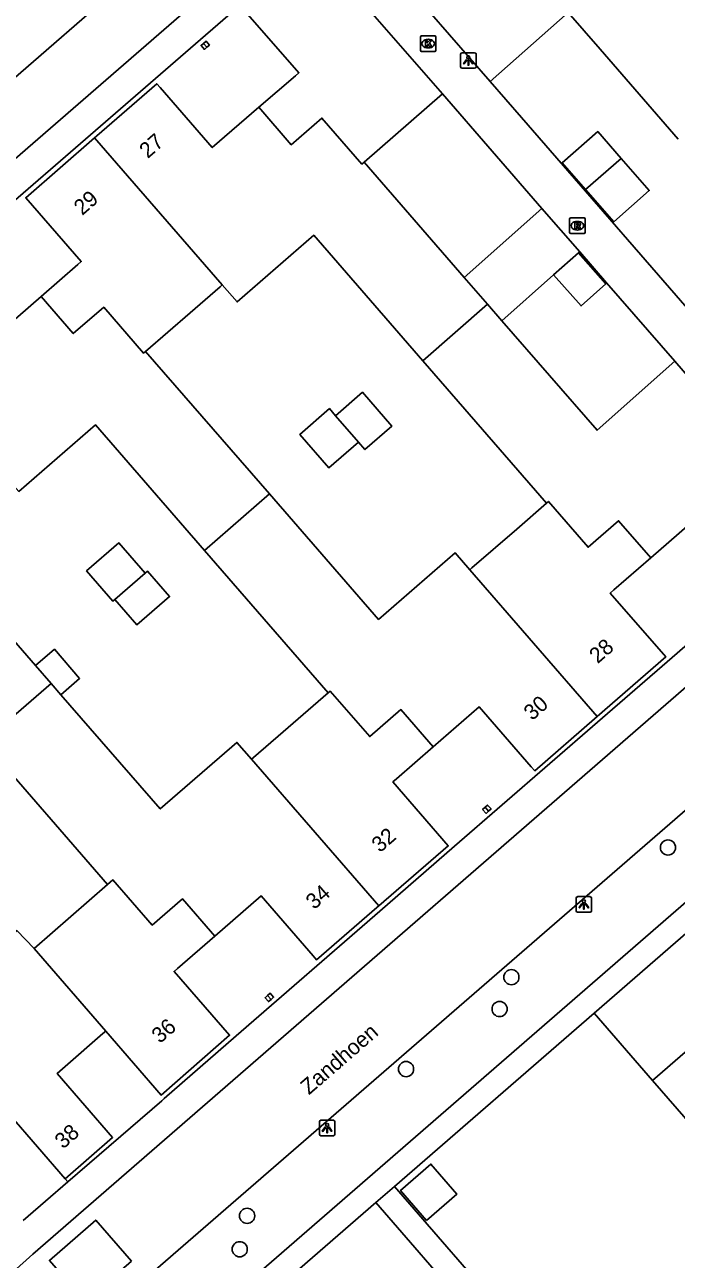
# Model space of a CAD drawing. Extents: x 155888 to 156864, y 383882 to 384671.
# Drawn here: x 156079.3 to 156121.3, y 384020.8 to 384100.3 of the extents above; entities that cross this region are included whole.
import ezdxf

# ---------------------------------------------------------------- set-up
doc = ezdxf.new("R2010")
doc.units = 0
for name, color, linetype in [('IMGEO_Boom', 7, 'Continuous'), ('IMGEO_Groenvoorziening', 7, 'Continuous'), ('IMGEO_Kolk', 7, 'Continuous'), ('IMGEO_Lichtpunt', 7, 'Continuous'), ('IMGEO_Openbare_ruimte_label', 7, 'Continuous'), ('IMGEO_Pand', 7, 'Continuous'), ('IMGEO_Pand_nummerreeks', 7, 'Continuous'), ('IMGEO_Rijbaan_lokaal_gesloten', 7, 'Continuous'), ('IMGEO_Rijbaan_lokaal_open', 7, 'Continuous'), ('IMGEO_Rioolput', 7, 'Continuous'), ('IMGEO_Voetpad_open', 7, 'Continuous')]:
    doc.layers.add(name, color=color, linetype=linetype)

msp = doc.modelspace()

# ---------------------------------------------------------------- linework, layer by layer
at = {"layer": 'IMGEO_Boom'}
for centre in [(156120.715, 384047.286), (156110.63, 384038.935), (156109.872, 384036.887), (156103.847, 384033.019), (156093.611, 384023.569), (156093.136, 384021.413)]:
    msp.add_circle(centre, 0.489, dxfattribs=at)
at = {"layer": 'IMGEO_Groenvoorziening'}
msp.add_lwpolyline([(156082.073, 384025.755), (156081.898, 384025.956)], dxfattribs=at)
at = {"layer": 'IMGEO_Kolk'}
for p, q in [((156104.773, 384098.634), (156104.773, 384099.486)), ((156104.848, 384099.56), (156105.7, 384099.56)), ((156105.774, 384099.486), (156105.774, 384098.634)), ((156105.284, 384098.78), (156105.259, 384098.78)), ((156105.261, 384099.34), (156105.286, 384099.34)), ((156105.7, 384098.56), (156104.848, 384098.56))]:
    msp.add_line(p, q, dxfattribs=at)
for points in [[(156104.773, 384098.634), (156104.773, 384099.486)], [(156104.848, 384099.56), (156105.7, 384099.56)], [(156105.774, 384099.486), (156105.774, 384098.634)], [(156105.094, 384099.26), (156105.217, 384099.26), (156105.217, 384099.109), (156105.347, 384099.26), (156105.511, 384099.26), (156105.365, 384099.109), (156105.518, 384098.86), (156105.366, 384098.86), (156105.281, 384099.024), (156105.217, 384098.957), (156105.217, 384098.86), (156105.094, 384098.86), (156105.094, 384099.26)], [(156105.7, 384098.56), (156104.848, 384098.56)]]:
    msp.add_lwpolyline(points, dxfattribs=at)
for centre, start, end in [((156104.85, 384099.484), 91.55205, 178.44795), ((156104.85, 384099.484), 91.55205, 178.44795), ((156105.698, 384099.484), 1.55205, 88.44795), ((156105.698, 384099.484), 1.55205, 88.44795), ((156104.85, 384098.636), 181.55205, 268.44795), ((156104.85, 384098.636), 181.55205, 268.44795), ((156105.698, 384098.636), 271.55205, 358.44795), ((156105.698, 384098.636), 271.55205, 358.44795)]:
    msp.add_arc(centre, 0.0765, start, end, dxfattribs=at)
for centre, major_axis, ratio, start_param, end_param in [((156105.26, 384099.06), (-0.387, 0.002), 0.722429, 4.712389, 7.853982), ((156105.285, 384099.06), (-0.39, 0.002), 0.717154, 1.570796, 4.712389)]:
    msp.add_ellipse(centre, major_axis=major_axis, ratio=ratio, start_param=start_param, end_param=end_param, dxfattribs=at)
at = {"layer": 'IMGEO_Lichtpunt'}
for p, q in [((156107.362, 384098.378), (156107.362, 384097.571)), ((156107.362, 384098.378), (156107.362, 384097.571)), ((156108.264, 384098.473), (156107.456, 384098.473)), ((156108.264, 384098.473), (156107.456, 384098.473)), ((156108.358, 384097.571), (156108.358, 384098.378)), ((156108.358, 384097.571), (156108.358, 384098.378)), ((156107.456, 384097.477), (156108.264, 384097.477)), ((156107.456, 384097.477), (156108.264, 384097.477)), ((156114.798, 384044.028), (156114.798, 384043.221)), ((156114.798, 384044.028), (156114.798, 384043.221)), ((156115.7, 384044.123), (156114.892, 384044.123)), ((156115.7, 384044.123), (156114.892, 384044.123)), ((156115.794, 384043.221), (156115.794, 384044.028)), ((156115.794, 384043.221), (156115.794, 384044.028)), ((156114.892, 384043.127), (156115.7, 384043.127)), ((156114.892, 384043.127), (156115.7, 384043.127)), ((156098.267, 384029.626), (156098.267, 384028.819)), ((156098.267, 384029.626), (156098.267, 384028.819)), ((156099.169, 384029.721), (156098.361, 384029.721)), ((156099.169, 384029.721), (156098.361, 384029.721)), ((156099.263, 384028.819), (156099.263, 384029.626)), ((156099.263, 384028.819), (156099.263, 384029.626)), ((156098.361, 384028.725), (156099.169, 384028.725)), ((156098.361, 384028.725), (156099.169, 384028.725))]:
    msp.add_line(p, q, dxfattribs=at)
for points in [[(156107.736, 384098.042), (156107.775, 384098.014), (156107.587, 384097.752), (156107.549, 384097.779), (156107.736, 384098.042)], [(156107.838, 384097.994), (156107.885, 384097.994), (156107.885, 384097.672), (156107.838, 384097.672), (156107.838, 384097.994)], [(156107.948, 384098.014), (156107.986, 384098.041), (156108.173, 384097.779), (156108.134, 384097.751), (156107.948, 384098.014)], [(156115.172, 384043.692), (156115.211, 384043.664), (156115.023, 384043.402), (156114.985, 384043.429), (156115.172, 384043.692)], [(156115.274, 384043.644), (156115.321, 384043.644), (156115.321, 384043.322), (156115.274, 384043.322), (156115.274, 384043.644)], [(156115.384, 384043.664), (156115.422, 384043.691), (156115.609, 384043.429), (156115.57, 384043.401), (156115.384, 384043.664)], [(156098.641, 384029.29), (156098.68, 384029.262), (156098.492, 384029), (156098.454, 384029.027), (156098.641, 384029.29)], [(156098.743, 384029.242), (156098.79, 384029.242), (156098.79, 384028.92), (156098.743, 384028.92), (156098.743, 384029.242)], [(156098.853, 384029.262), (156098.891, 384029.289), (156099.078, 384029.027), (156099.039, 384028.999), (156098.853, 384029.262)]]:
    msp.add_lwpolyline(points, dxfattribs=at)
for centre in [(156107.861, 384098.176), (156115.297, 384043.826), (156098.766, 384029.424)]:
    msp.add_circle(centre, 0.0994, dxfattribs=at)
for centre, start, end in [((156107.456, 384098.378), 90, 180), ((156107.456, 384098.378), 90, 180), ((156108.264, 384098.378), 0, 90), ((156108.264, 384098.378), 0, 90), ((156107.456, 384097.571), 180, 270), ((156107.456, 384097.571), 180, 270), ((156108.264, 384097.571), 270, 0), ((156108.264, 384097.571), 270, 360), ((156114.892, 384044.028), 90, 180), ((156114.892, 384044.028), 90, 180), ((156115.7, 384044.028), 0, 90), ((156115.7, 384044.028), 0, 90), ((156114.892, 384043.221), 180, 270), ((156114.892, 384043.221), 180, 270), ((156115.7, 384043.221), 270, 0), ((156115.7, 384043.221), 270, 360), ((156098.361, 384029.626), 90, 180), ((156098.361, 384029.626), 90, 180), ((156099.169, 384029.626), 0, 90), ((156099.169, 384029.626), 0, 90), ((156098.361, 384028.819), 180, 270), ((156098.361, 384028.819), 180, 270), ((156099.169, 384028.819), 270, 0), ((156099.169, 384028.819), 270, 360)]:
    msp.add_arc(centre, 0.0946, start, end, dxfattribs=at)
at = {"layer": 'IMGEO_Pand'}
for points in [[(156109.272, 384096.625), (156100.089, 384107.17)], [(156097.934, 384105.287), (156093.357, 384101.285), (156096.944, 384097.182), (156096.73, 384096.997), (156094.373, 384094.959)], [(156097.934, 384105.287), (156106.198, 384095.821)], [(156109.272, 384096.625), (156114.296, 384101.058), (156116.35, 384098.695), (156121.378, 384092.91)], [(156091.027, 384098.833), (156090.862, 384098.691), (156090.646, 384098.941), (156090.808, 384099.08)], [(156091.027, 384098.833), (156091.187, 384098.971), (156090.971, 384099.221), (156090.808, 384099.08)], [(156090.808, 384099.08), (156091.027, 384098.833)], [(156083.786, 384092.99), (156083.944, 384093.127), (156087.796, 384096.476), (156088.013, 384096.227), (156091.372, 384092.363), (156094.373, 384094.959)], [(156101.141, 384091.427), (156106.198, 384095.821)], [(156094.373, 384094.959), (156096.458, 384092.552), (156098.435, 384094.265), (156101.004, 384091.308), (156101.141, 384091.427)], [(156117.707, 384091.658), (156116.188, 384093.393), (156113.896, 384091.386), (156115.408, 384089.66)], [(156083.786, 384092.99), (156079.357, 384089.139), (156082.933, 384085.026), (156082.705, 384084.828), (156080.349, 384082.781)], [(156092.013, 384083.524), (156083.786, 384092.99)], [(156115.408, 384089.66), (156117.221, 384087.59), (156119.512, 384089.596), (156117.707, 384091.658)], [(156117.707, 384091.658), (156115.408, 384089.66)], [(156107.592, 384084.003), (156101.141, 384091.427)], [(156112.601, 384088.452), (156107.592, 384084.003)], [(156112.601, 384088.452), (156115.028, 384085.659)], [(156104.923, 384078.636), (156097.904, 384086.72), (156092.964, 384082.43), (156092.013, 384083.524)], [(156113.347, 384084.166), (156115.116, 384082.174), (156116.712, 384083.592), (156114.943, 384085.583)], [(156113.347, 384084.166), (156114.943, 384085.583)], [(156114.943, 384085.583), (156115.028, 384085.659)], [(156080.349, 384082.781), (156077.325, 384080.153), (156073.976, 384084.026), (156073.76, 384084.275), (156069.907, 384080.943), (156069.724, 384080.784)], [(156087.08, 384079.236), (156089.94, 384081.721), (156091.878, 384083.406), (156092.013, 384083.524)], [(156107.592, 384084.003), (156109.089, 384082.281)], [(156110.019, 384081.21), (156113.347, 384084.166)], [(156080.349, 384082.781), (156082.422, 384080.389), (156084.378, 384082.084), (156086.951, 384079.124), (156087.08, 384079.236)], [(156109.089, 384082.281), (156104.923, 384078.636)], [(156110.019, 384081.21), (156109.089, 384082.281)], [(156121.154, 384078.608), (156116.146, 384074.16), (156110.019, 384081.21)], [(156095.052, 384070.064), (156087.08, 384079.236)], [(156104.923, 384078.636), (156112.889, 384069.462)], [(156121.154, 384078.608), (156130.296, 384068.003)], [(156099.308, 384075.1), (156101.041, 384076.606), (156102.934, 384074.427), (156101.201, 384072.921), (156100.787, 384073.398)], [(156100.787, 384073.398), (156098.88, 384071.741), (156097.008, 384073.894), (156098.915, 384075.552), (156099.308, 384075.1)], [(156100.787, 384073.398), (156099.308, 384075.1)], [(156077.952, 384071.318), (156078.903, 384070.224), (156083.844, 384074.515), (156090.869, 384066.425)], [(156090.869, 384066.425), (156095.052, 384070.064)], [(156107.956, 384065.179), (156107.013, 384066.265), (156102.08, 384061.978), (156095.052, 384070.064)], [(156112.889, 384069.462), (156110.973, 384067.799), (156108.092, 384065.297), (156107.956, 384065.179)], [(156112.889, 384069.462), (156113.017, 384069.573), (156115.569, 384066.63), (156117.532, 384068.335), (156119.606, 384065.948)], [(156119.606, 384065.948), (156122.589, 384068.541), (156125.931, 384064.679), (156126.155, 384064.42), (156130.296, 384068.003)], [(156079.995, 384059.003), (156073.018, 384067.03)], [(156087.047, 384064.952), (156085.354, 384066.902), (156083.28, 384065.101), (156084.973, 384063.151), (156085.097, 384063.259)], [(156090.869, 384066.425), (156098.832, 384057.255)], [(156116.164, 384055.734), (156120.57, 384059.565), (156116.994, 384063.678), (156117.221, 384063.875), (156119.606, 384065.948)], [(156085.097, 384063.259), (156086.514, 384061.627), (156088.618, 384063.453), (156087.201, 384065.085), (156087.047, 384064.952)], [(156085.097, 384063.259), (156087.047, 384064.952)], [(156107.956, 384065.179), (156116.164, 384055.734)], [(156081.622, 384057.131), (156082.83, 384058.182), (156081.203, 384060.053), (156079.995, 384059.003)], [(156079.995, 384059.003), (156080.993, 384057.855)], [(156076.634, 384054.1), (156080.993, 384057.855)], [(156080.993, 384057.855), (156081.622, 384057.131)], [(156098.832, 384057.255), (156098.96, 384057.366), (156101.509, 384054.429), (156103.517, 384056.167), (156105.594, 384053.767)], [(156081.622, 384057.131), (156088.021, 384049.769), (156092.955, 384054.057), (156093.899, 384052.971)], [(156098.832, 384057.255), (156095.93, 384054.735), (156094.034, 384053.089), (156093.899, 384052.971)], [(156105.594, 384053.767), (156108.556, 384056.341), (156111.908, 384052.486), (156112.132, 384052.228), (156115.983, 384055.577), (156116.164, 384055.734)], [(156084.631, 384044.902), (156076.634, 384054.1)], [(156102.104, 384043.531), (156106.564, 384047.389), (156102.999, 384051.511), (156103.229, 384051.711), (156105.594, 384053.767)], [(156093.899, 384052.971), (156102.104, 384043.531)], [(156108.934, 384049.882), (156108.777, 384049.736), (156109.009, 384049.486), (156109.167, 384049.633)], [(156109.167, 384049.633), (156109.32, 384049.775), (156109.088, 384050.025), (156108.934, 384049.882)], [(156108.934, 384049.882), (156109.167, 384049.633)], [(156115.953, 384036.63), (156127.741, 384046.859)], [(156079.905, 384040.792), (156084.631, 384044.902)], [(156084.631, 384044.902), (156084.971, 384045.198), (156087.503, 384042.288), (156089.453, 384043.977), (156091.528, 384041.579)], [(156091.528, 384041.579), (156094.519, 384044.176), (156097.868, 384040.304), (156098.084, 384040.054), (156101.97, 384043.415), (156102.104, 384043.531)], [(156131.515, 384042.514), (156119.718, 384032.291)], [(156079.905, 384040.792), (156078.781, 384041.936), (156072.643, 384036.633)], [(156084.509, 384035.47), (156088.074, 384031.349), (156092.489, 384035.195), (156088.909, 384039.304), (156089.13, 384039.496), (156091.528, 384041.579)], [(156084.509, 384035.47), (156079.905, 384040.792)], [(156094.933, 384037.754), (156094.771, 384037.614), (156094.988, 384037.364), (156095.153, 384037.508)], [(156095.153, 384037.508), (156095.315, 384037.648), (156095.099, 384037.898), (156094.933, 384037.754)], [(156094.933, 384037.754), (156095.153, 384037.508)], [(156115.953, 384036.63), (156119.718, 384032.291)], [(156081.898, 384025.956), (156084.955, 384028.622), (156081.373, 384032.729), (156081.904, 384033.194), (156084.325, 384035.31), (156084.509, 384035.47)], [(156119.718, 384032.291), (156123.322, 384028.138)], [(156078.335, 384030.067), (156081.898, 384025.956)], [(156105.169, 384023.276), (156107.123, 384024.972), (156105.452, 384026.898), (156103.498, 384025.202), (156105.169, 384023.276)]]:
    msp.add_lwpolyline(points, dxfattribs=at)
at = {"layer": 'IMGEO_Rijbaan_lokaal_gesloten'}
for points in [[(156000, 384023.453), (156000.779, 384024.065), (156095.22, 384106.032), (156096.361, 384107.023), (156096.403, 384107.059)], [(156090.359, 384107.06), (156073.437, 384092.345)], [(156131.822, 384066.268), (156079.811, 384021.104), (156077.481, 384019.012), (156075.96, 384017.712), (156075.644, 384017.414)], [(156083.578, 384016.476), (156087.385, 384019.812), (156128.423, 384055.413)]]:
    msp.add_lwpolyline(points, dxfattribs=at)
at = {"layer": 'IMGEO_Rijbaan_lokaal_open'}
msp.add_lwpolyline([(156086.174, 384020.648), (156083.185, 384018.047), (156080.879, 384020.697), (156083.868, 384023.298), (156086.174, 384020.648)], dxfattribs=at)
at = {"layer": 'IMGEO_Rioolput'}
for p, q in [((156114.381, 384086.91), (156114.381, 384087.762)), ((156114.456, 384087.836), (156115.308, 384087.836)), ((156114.869, 384087.616), (156114.894, 384087.616)), ((156115.382, 384087.762), (156115.382, 384086.91)), ((156115.308, 384086.836), (156114.456, 384086.836)), ((156114.892, 384087.056), (156114.867, 384087.056))]:
    msp.add_line(p, q, dxfattribs=at)
for points in [[(156114.381, 384086.91), (156114.381, 384087.762)], [(156114.456, 384087.836), (156115.308, 384087.836)], [(156114.97, 384087.534), (156114.718, 384087.536), (156114.718, 384087.136)], [(156115.382, 384087.762), (156115.382, 384086.91)], [(156115.308, 384086.836), (156114.456, 384086.836)], [(156114.718, 384087.136), (156114.842, 384087.136), (156114.842, 384087.298), (156114.853, 384087.298)], [(156114.896, 384087.455), (156114.842, 384087.455), (156114.842, 384087.374)], [(156114.842, 384087.374), (156114.894, 384087.374)], [(156114.9, 384087.269), (156114.971, 384087.136), (156115.111, 384087.136), (156115.046, 384087.262)]]:
    msp.add_lwpolyline(points, dxfattribs=at)
for centre, radius, start, end in [((156114.458, 384087.76), 0.0765, 91.55205, 178.44795), ((156114.458, 384087.76), 0.0765, 91.55205, 178.44795), ((156114.969, 384087.424), 0.109, 350.36119, 89.41601), ((156115.306, 384087.76), 0.0765, 1.55205, 88.44795), ((156115.306, 384087.76), 0.0765, 1.55205, 88.44795), ((156114.458, 384086.912), 0.0765, 181.55205, 268.44795), ((156114.458, 384086.912), 0.0765, 181.55205, 268.44795), ((156114.852, 384087.245), 0.0533, 26.02933, 88.69889), ((156114.878, 384087.563), 0.19, 274.7715, 282.96867), ((156114.902, 384087.359), 0.0964, 77.00612, 93.18647), ((156114.916, 384087.416), 0.0378, 276.66336, 79.67722), ((156114.967, 384087.424), 0.112, 277.58423, 350.98172), ((156114.951, 384087.209), 0.108, 29.51342, 73.79051), ((156115.306, 384086.912), 0.0765, 271.55205, 358.44795), ((156115.306, 384086.912), 0.0765, 271.55205, 358.44795)]:
    msp.add_arc(centre, radius, start, end, dxfattribs=at)
for centre, major_axis, ratio, start_param, end_param in [((156114.868, 384087.336), (-0.387, 0.002), 0.722429, 4.712389, 7.853982), ((156114.893, 384087.336), (-0.39, 0.002), 0.717154, 1.570796, 4.712389)]:
    msp.add_ellipse(centre, major_axis=major_axis, ratio=ratio, start_param=start_param, end_param=end_param, dxfattribs=at)
at = {"layer": 'IMGEO_Voetpad_open'}
for points in [[(156049.308, 384063.528), (156064.539, 384076.733), (156096.561, 384104.495), (156097.741, 384105.518)], [(156124.224, 384079.401), (156111.284, 384094.307), (156109.272, 384096.625)], [(156106.198, 384095.821), (156112.601, 384088.452)], [(156115.028, 384085.659), (156116.761, 384083.662), (156121.154, 384078.608)], [(156130.502, 384067.788), (156120.993, 384059.536), (156116.175, 384055.356), (156106.978, 384047.376), (156102.161, 384043.195), (156092.905, 384035.164), (156088.272, 384031.12), (156088.111, 384030.979), (156082.073, 384025.755)], [(156129.706, 384053.897), (156128.2, 384052.585), (156129.849, 384050.698), (156086.548, 384013.11), (156083.578, 384016.476)], [(156103.095, 384025.46), (156115.953, 384036.63)], [(156082.073, 384025.755), (156079.199, 384023.268)], [(156101.893, 384024.416), (156103.095, 384025.46)], [(156110.552, 384016.877), (156103.095, 384025.46)], [(156087.541, 384011.949), (156101.893, 384024.416)], [(156107.89, 384017.512), (156101.893, 384024.416)]]:
    msp.add_lwpolyline(points, dxfattribs=at)

# ---------------------------------------------------------------- texts
at = {"layer": 'IMGEO_Openbare_ruimte_label'}
msp.add_text('Zandhoen', height=1, rotation=40.94326, dxfattribs=at).set_placement((156097.594, 384031.321))
at = {"layer": 'IMGEO_Pand_nummerreeks'}
for s, rotation, p in [('27', 41.00659, (156087.214, 384091.625)), ('29', 41.00659, (156082.994, 384087.957)), ('28', 41.00659, (156116.186, 384059.093)), ('30', 41.00659, (156111.967, 384055.425)), ('32', 40.85762, (156102.168, 384046.919)), ('34', 40.85762, (156097.931, 384043.253)), ('36', 41.05816, (156088.004, 384034.63)), ('38', 41.09253, (156081.767, 384027.831))]:
    msp.add_text(s, height=1, rotation=rotation, dxfattribs=at).set_placement(p)

doc.saveas('drawing.dxf')
